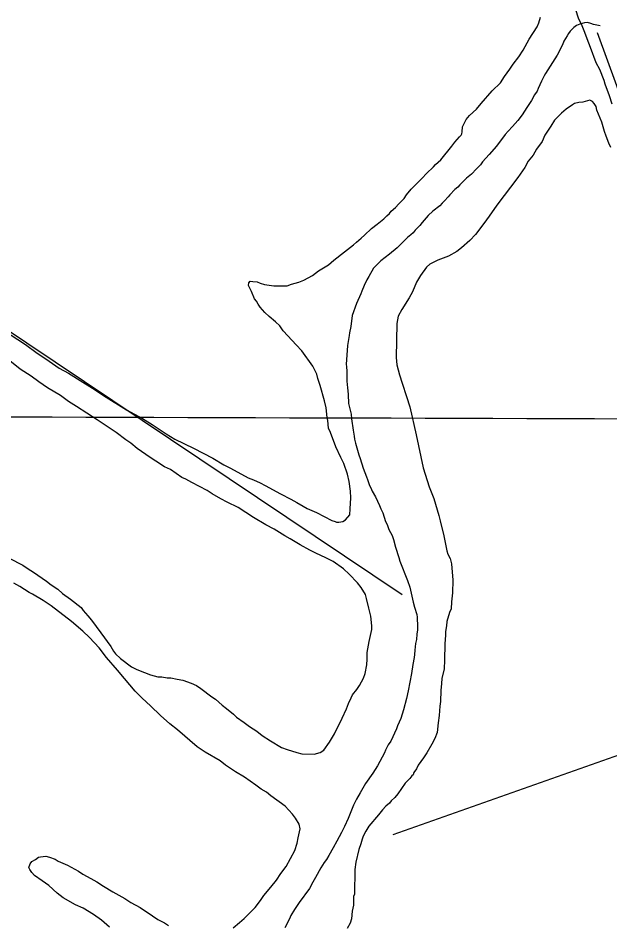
# Model space of a CAD drawing. Extents: x 3161564 to 3199464, y 849354 to 874788.
# Drawn here: x 3171909 to 3172622, y 860252 to 861344 of the extents above; entities that cross this region are included whole.
import ezdxf

# ---------------------------------------------------------------- set-up
doc = ezdxf.new("R2010")
doc.units = 0
for name, color, linetype in [('V-GRID-MAJR', 7, 'Continuous'), ('V-SITE-VEGE', 7, 'Continuous'), ('V-TOPO-SHOR', 7, 'Continuous')]:
    doc.layers.add(name, color=color, linetype=linetype)

msp = doc.modelspace()

# ---------------------------------------------------------------- linework, layer by layer
at = {"layer": 'V-GRID-MAJR'}
msp.add_spline([(3165780.446, 860882.501), (3171010.106, 860866.147), (3176239.768, 860850.5530000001), (3181469.433, 860835.721), (3186699.099, 860821.649), (3191928.768, 860808.338), (3197158.438, 860795.787), (3197158.4390000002, 860795.787)], degree=3, dxfattribs=at)
at = {"layer": 'V-SITE-VEGE'}
for points in [[(3172580.001000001, 861355.658999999), (3172584.183000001, 861342.8929999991), (3172587.500000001, 861336.976999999), (3172591.242000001, 861327.1479999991), (3172594.042000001, 861319.287999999), (3172598.265000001, 861308.9639999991), (3172605.275000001, 861290.2899999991), (3172609.539000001, 861282.407999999), (3172614.690000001, 861269.1349999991), (3172616.080000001, 861264.716999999), (3172621.213000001, 861250.4709999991), (3172624.467000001, 861240.648999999)], [(3172291.847000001, 860827.241999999), (3172285.298000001, 860844.442999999), (3172282.946000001, 860849.8539999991), (3172282.125000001, 860859.1429999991), (3172281.210000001, 860862.577999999), (3172279.938000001, 860874.3189999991), (3172278.123000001, 860882.6499999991), (3172273.065000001, 860901.290999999), (3172270.276000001, 860909.638999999), (3172268.899000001, 860915.032999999), (3172264.172000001, 860924.390999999), (3172250.815000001, 860943.170999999), (3172244.094000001, 860950.1179999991), (3172234.022000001, 860961.030999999), (3172228.263000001, 860966.984999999), (3172224.456000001, 860972.9099999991), (3172219.168000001, 860977.8799999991), (3172211.461000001, 860984.3579999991), (3172206.173000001, 860989.3289999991), (3172200.422000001, 860995.773999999), (3172198.041000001, 860999.2329999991), (3172196.142000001, 861002.6819999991), (3172193.752000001, 861005.650999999), (3172189.992000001, 861014.5049999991), (3172188.106000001, 861018.4409999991), (3172186.697000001, 861021.883999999), (3172186.746000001, 861024.8119999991), (3172188.7320000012, 861026.7329999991), (3172191.6610000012, 861026.6839999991), (3172197.023000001, 861026.106999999), (3172200.414000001, 861024.584999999), (3172205.764000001, 861023.030999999), (3172216.964000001, 861021.3779999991), (3172233.074000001, 861021.106999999), (3172238.484000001, 861023.4589999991), (3172247.313000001, 861025.751999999), (3172253.212000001, 861028.094999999), (3172263.560000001, 861033.782999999), (3172270.9820000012, 861039.518999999), (3172276.897000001, 861042.836999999), (3172282.822000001, 861046.645999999), (3172289.265000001, 861052.3969999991), (3172302.128000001, 861062.435999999), (3172313.007000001, 861070.555999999), (3172316.4820000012, 861073.9149999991), (3172322.422000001, 861078.6989999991), (3172326.393000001, 861082.5389999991), (3172334.822000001, 861090.2109999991), (3172341.747000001, 861095.4659999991), (3172349.672000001, 861102.1689999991), (3172353.146000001, 861105.5299999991), (3172356.611000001, 861108.400999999), (3172358.614000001, 861111.2989999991), (3172363.568000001, 861115.609999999), (3172367.547000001, 861119.939999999), (3172374.011000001, 861126.667999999), (3172377.011000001, 861131.010999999), (3172382.496000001, 861137.756999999), (3172387.956000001, 861143.0369999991), (3172395.906000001, 861151.204999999), (3172400.876000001, 861156.4949999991), (3172409.314000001, 861164.653999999), (3172411.805000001, 861167.5419999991), (3172418.250000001, 861173.2939999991), (3172431.707000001, 861189.6719999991), (3172435.205000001, 861194.4929999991), (3172440.681000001, 861200.753999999), (3172442.668000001, 861202.672999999), (3172443.676000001, 861204.6079999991), (3172444.206000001, 861207.040999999), (3172444.302000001, 861212.900999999), (3172448.845000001, 861221.6149999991), (3172452.830000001, 861226.4299999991), (3172461.262000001, 861234.101999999), (3172466.744000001, 861240.8479999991), (3172480.187000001, 861256.248999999), (3172490.114000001, 861265.8479999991), (3172495.125000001, 861273.5769999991), (3172501.620000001, 861282.2559999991), (3172505.632000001, 861288.5389999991), (3172512.1240000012, 861297.2209999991), (3172517.633000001, 861305.4289999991), (3172524.688000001, 861318.4959999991), (3172534.218000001, 861333.474999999), (3172536.251000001, 861338.3219999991), (3172538.318000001, 861345.1259999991)], [(3172606.274000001, 861233.140999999), (3172605.371000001, 861237.5499999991), (3172602.987000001, 861241.008999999), (3172601.075000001, 861243.4829999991), (3172597.681000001, 861245.0029999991), (3172589.346000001, 861242.7009999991), (3172584.455000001, 861242.295999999), (3172579.546000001, 861240.912999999), (3172577.080000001, 861239.4899999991), (3172569.179000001, 861234.248999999), (3172563.729000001, 861229.4589999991), (3172555.283000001, 861220.809999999), (3172550.768000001, 861213.559999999), (3172543.753000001, 861202.932999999), (3172540.206000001, 861195.1789999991), (3172533.704000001, 861186.011999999), (3172529.675000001, 861178.753999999), (3172523.695000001, 861171.528999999), (3172519.658000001, 861163.785999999), (3172511.153000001, 861151.7189999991), (3172485.694000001, 861118.4509999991), (3172476.687000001, 861105.417999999), (3172470.187000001, 861096.248999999), (3172460.203000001, 861083.231999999), (3172453.246000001, 861076.0229999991), (3172443.325000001, 861066.910999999), (3172437.3940000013, 861062.613999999), (3172427.533000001, 861056.920999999), (3172414.760000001, 861052.248999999), (3172404.913000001, 861047.532999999), (3172400.942000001, 861043.6909999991), (3172393.938000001, 861033.5549999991), (3172388.924000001, 861025.8259999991), (3172384.335000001, 861014.182999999), (3172380.306000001, 861006.9249999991), (3172371.283000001, 860992.9169999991), (3172366.751000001, 860984.689999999), (3172365.139000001, 860975.9289999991), (3172364.453000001, 860934.9219999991), (3172365.282000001, 860926.116999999), (3172368.496000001, 860913.8559999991), (3172371.750000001, 860904.035999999), (3172376.849000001, 860887.8359999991), (3172381.040000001, 860875.555999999), (3172388.775000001, 860841.7329999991), (3172396.901000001, 860802.0449999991), (3172404.327000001, 860778.969999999), (3172409.957000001, 860765.2039999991), (3172415.960000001, 860744.594999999), (3172417.320000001, 860738.2229999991), (3172421.899000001, 860720.077999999), (3172425.502000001, 860701.9509999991), (3172426.900000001, 860698.020999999), (3172429.741000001, 860692.601999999), (3172431.099000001, 860686.2309999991), (3172432.725000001, 860666.6719999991), (3172432.473000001, 860651.537999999), (3172431.308000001, 860640.3269999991), (3172430.681000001, 860632.0369999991), (3172428.654000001, 860627.6739999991), (3172425.547000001, 860616.983999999), (3172424.967000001, 860611.623999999), (3172423.878000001, 860604.8039999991), (3172423.804000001, 860600.410999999), (3172423.136000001, 860589.6799999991), (3172422.809000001, 860570.1519999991), (3172422.149000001, 860559.907999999), (3172419.513000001, 860548.231999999), (3172418.917000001, 860541.895999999), (3172418.291000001, 860533.6039999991), (3172418.071000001, 860520.422999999), (3172416.996000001, 860514.5819999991), (3172416.320000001, 860503.3609999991), (3172415.196000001, 860494.5909999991), (3172414.025000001, 860482.890999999), (3172410.973000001, 860475.616999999), (3172407.442000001, 860468.839999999), (3172401.4110000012, 860458.685999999), (3172397.401000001, 860452.4049999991), (3172390.907000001, 860443.7229999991), (3172388.881000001, 860439.3629999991), (3172385.877000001, 860435.018999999), (3172384.853000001, 860432.106999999), (3172383.364000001, 860430.6649999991), (3172380.8740000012, 860427.7769999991), (3172375.406000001, 860422.0079999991), (3172366.398000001, 860408.974999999), (3172362.909000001, 860404.638999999), (3172358.448000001, 860400.8069999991), (3172356.447000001, 860397.910999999), (3172351.989000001, 860394.079999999), (3172348.009000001, 860389.7499999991), (3172343.031000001, 860383.974999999), (3172331.566000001, 860370.0049999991), (3172328.050000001, 860364.202999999), (3172324.525000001, 860357.915999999), (3172323.495000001, 860354.513999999), (3172321.930000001, 860348.6789999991), (3172319.3740000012, 860341.885999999), (3172315.704000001, 860326.810999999), (3172314.582000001, 860318.0369999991)], [(3172623.097000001, 861187.932999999), (3172620.744000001, 861193.3459999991), (3172617.467000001, 861201.7019999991), (3172615.603000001, 861207.104999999), (3172612.375000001, 861218.388999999), (3172606.274000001, 861233.140999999)], [(3171891.338000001, 860967.7409999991), (3171917.9110000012, 860950.6909999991), (3171931.897000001, 860940.202999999), (3171942.522000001, 860933.1889999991), (3171958.453000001, 860922.180999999), (3171969.582000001, 860916.1329999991), (3171986.978000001, 860905.1009999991), (3171998.580000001, 860898.069999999), (3172014.996000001, 860887.0519999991), (3172039.650000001, 860871.9909999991), (3172059.006000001, 860861.412999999), (3172070.608000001, 860854.381999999), (3172087.506000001, 860842.8679999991), (3172097.652000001, 860836.3509999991), (3172120.423000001, 860825.7139999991), (3172143.660000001, 860813.6059999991), (3172156.710000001, 860805.5739999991), (3172164.945000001, 860801.528999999), (3172186.236000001, 860789.9439999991), (3172192.542000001, 860787.395999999), (3172200.781000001, 860783.8409999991), (3172206.593000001, 860780.8139999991), (3172224.980000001, 860770.738999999), (3172237.567000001, 860764.1819999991), (3172244.823000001, 860760.1529999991), (3172252.560000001, 860755.626999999), (3172257.402000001, 860753.1059999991), (3172268.547000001, 860748.0349999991), (3172286.944000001, 860738.4509999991), (3172290.833000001, 860737.407999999), (3172292.7690000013, 860736.400999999), (3172295.210000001, 860736.359999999), (3172300.109000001, 860737.2549999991), (3172303.558000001, 860739.148999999), (3172308.546000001, 860745.4139999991), (3172309.157000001, 860752.726999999), (3172309.867000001, 860765.8999999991), (3172309.509000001, 860773.7189999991), (3172307.752000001, 860785.4689999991), (3172305.946000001, 860794.2889999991), (3172301.276000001, 860807.062999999), (3172297.981000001, 860814.4439999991), (3172291.847000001, 860827.241999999)], [(3172100.627000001, 860547.2189999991), (3172107.445000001, 860546.126999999), (3172117.640000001, 860542.5389999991), (3172123.938000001, 860539.503999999), (3172129.250000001, 860535.9959999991), (3172142.267000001, 860526.013999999), (3172146.611000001, 860523.010999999), (3172154.797000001, 860516.037999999), (3172160.101000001, 860512.0419999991), (3172168.285000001, 860505.0689999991), (3172172.133000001, 860501.582999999), (3172181.304000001, 860495.084999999), (3172187.567000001, 860490.0979999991), (3172196.754000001, 860484.5719999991), (3172203.017000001, 860479.5839999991), (3172213.165000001, 860473.0669999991), (3172226.2150000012, 860465.0349999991), (3172233.008000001, 860462.4809999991), (3172244.667000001, 860458.8659999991), (3172250.990000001, 860457.2949999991), (3172265.635000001, 860457.050999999), (3172272.989000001, 860458.8799999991), (3172277.431000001, 860461.734999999), (3172283.942000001, 860471.393999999), (3172289.971000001, 860481.547999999), (3172292.998000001, 860487.3579999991), (3172296.033000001, 860493.6529999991), (3172299.566000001, 860500.4299999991), (3172304.635000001, 860511.5769999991), (3172307.180000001, 860517.8829999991), (3172310.226000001, 860524.667999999), (3172311.756000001, 860528.5489999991), (3172317.230000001, 860534.805999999), (3172320.241000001, 860539.638999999), (3172325.270000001, 860548.344999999), (3172327.321000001, 860554.1699999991), (3172328.957000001, 860564.3969999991), (3172329.559000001, 860571.2229999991), (3172329.698000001, 860579.5219999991), (3172331.871000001, 860592.6699999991), (3172335.046000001, 860607.265999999), (3172335.119000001, 860611.658999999), (3172333.850000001, 860623.3999999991), (3172331.566000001, 860632.716999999), (3172328.830000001, 860644.481999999), (3172327.450000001, 860649.388999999), (3172322.219000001, 860657.7779999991), (3172317.914000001, 860663.221999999), (3172307.834000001, 860673.643999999), (3172301.104000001, 860680.104999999), (3172288.560000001, 860689.1039999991), (3172279.846000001, 860693.6449999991), (3172267.7320000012, 860699.2189999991), (3172260.466000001, 860702.7579999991), (3172248.855000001, 860709.3019999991), (3172236.766000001, 860716.337999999), (3172230.477000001, 860719.8629999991), (3172217.427000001, 860727.890999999), (3172207.265000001, 860733.434999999), (3172192.759000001, 860741.9789999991), (3172173.915000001, 860754.0129999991), (3172160.841000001, 860760.5809999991), (3172153.095000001, 860764.6179999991), (3172142.941000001, 860770.6449999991), (3172136.662000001, 860774.6569999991), (3172118.265000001, 860784.243999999), (3172111.009000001, 860788.2719999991), (3172106.159000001, 860790.305999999), (3172092.6440000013, 860799.810999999), (3172085.378000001, 860803.349999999), (3172074.747000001, 860809.876999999), (3172067.984000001, 860814.383999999), (3172052.542000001, 860825.383999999), (3172044.838000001, 860831.861999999), (3172038.557000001, 860835.871999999), (3172026.979000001, 860844.366999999), (3172017.323000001, 860850.8779999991), (3172004.289000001, 860859.8849999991), (3171979.165000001, 860875.932999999), (3171969.498000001, 860881.9519999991), (3171959.850000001, 860888.949999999), (3171944.383000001, 860898.4879999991), (3171933.758000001, 860905.501999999), (3171924.598000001, 860912.491999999), (3171911.554000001, 860921.008999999), (3171890.832000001, 860937.4729999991)], [(3171897.978000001, 860693.1959999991), (3171914.438000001, 860684.618999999), (3171921.198000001, 860680.1109999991), (3171927.479000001, 860676.0989999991), (3171942.929000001, 860665.586999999), (3171948.7150000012, 860661.0939999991), (3171956.923000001, 860655.586999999), (3171962.211000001, 860650.613999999), (3171971.859000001, 860643.6159999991), (3171984.879000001, 860633.631999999), (3171987.262000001, 860630.1749999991), (3171993.013000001, 860623.731999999), (3171997.318000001, 860618.285999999), (3172008.781000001, 860602.9569999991), (3172020.714000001, 860586.6449999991), (3172024.042000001, 860581.2179999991), (3172026.426000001, 860577.7579999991), (3172032.196000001, 860572.2899999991), (3172045.700000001, 860562.2999999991), (3172051.989000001, 860558.775999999), (3172061.207000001, 860555.2039999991), (3172068.490000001, 860552.6399999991), (3172077.237000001, 860550.050999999), (3172082.118000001, 860549.9689999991), (3172088.446000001, 860548.8879999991), (3172092.841000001, 860548.8139999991), (3172100.627000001, 860547.2189999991)], [(3172175.805000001, 860253.9489999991), (3172181.257000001, 860258.741999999), (3172189.205000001, 860266.910999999), (3172194.665000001, 860272.1909999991), (3172201.151000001, 860280.3849999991), (3172205.163000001, 860286.6639999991), (3172213.636000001, 860296.7749999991), (3172220.118000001, 860304.9689999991), (3172225.627000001, 860313.1789999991), (3172232.111000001, 860321.3709999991), (3172242.202000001, 860340.734999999), (3172245.278000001, 860349.4739999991), (3172246.369000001, 860356.2919999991), (3172248.991000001, 860366.9909999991), (3172247.614000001, 860372.3849999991), (3172243.344000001, 860379.7819999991), (3172239.521000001, 860384.7279999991), (3172230.888000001, 860394.150999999), (3172213.517000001, 860406.6499999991), (3172208.221000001, 860411.1329999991), (3172201.932000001, 860414.655999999), (3172195.179000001, 860419.6529999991), (3172181.669000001, 860429.157999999), (3172171.031000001, 860435.682999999), (3172158.959000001, 860443.6959999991), (3172152.206000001, 860448.6939999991), (3172134.315000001, 860459.246999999), (3172124.657000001, 860465.756999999), (3172101.072000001, 860486.1719999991), (3172091.917000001, 860493.648999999), (3172080.364000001, 860503.6109999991), (3172068.347000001, 860515.042999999), (3172058.252000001, 860524.4899999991), (3172050.093000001, 860532.927999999), (3172037.166000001, 860548.2799999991), (3172028.542000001, 860558.1919999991), (3172015.613000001, 860573.545999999), (3172006.526000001, 860584.9289999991), (3171995.014000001, 860597.3269999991), (3171986.845000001, 860605.2769999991), (3171973.365000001, 860616.733999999), (3171948.776000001, 860635.702999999), (3171939.120000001, 860642.2109999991), (3171926.062000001, 860649.7559999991), (3171922.189000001, 860651.7729999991), (3171911.077000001, 860658.795999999), (3171903.819000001, 860662.8219999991)], [(3172018.961000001, 860248.2719999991), (3172009.338000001, 860256.733999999), (3171999.688000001, 860263.7329999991), (3171987.119000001, 860271.2669999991), (3171977.907000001, 860275.327999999), (3171963.401000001, 860283.8729999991), (3171956.170000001, 860289.3649999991), (3171946.073000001, 860298.810999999), (3171937.863000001, 860304.319999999), (3171928.694000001, 860310.8239999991), (3171925.335000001, 860314.295999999), (3171922.949000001, 860317.7549999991), (3171922.013000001, 860320.209999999), (3171923.551000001, 860324.5809999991), (3171925.554000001, 860327.476999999), (3171929.988000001, 860329.8439999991), (3171933.455000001, 860332.714999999), (3171935.905000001, 860333.1639999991), (3171942.266000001, 860334.033999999), (3171946.6440000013, 860332.983999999), (3171953.438000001, 860330.4299999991), (3171957.302000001, 860327.922999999), (3171968.456000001, 860323.341999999), (3171981.516000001, 860315.7989999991), (3171986.826000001, 860312.290999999), (3171996.509000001, 860307.2459999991), (3172003.767000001, 860303.219999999), (3172011.976000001, 860297.7089999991), (3172023.098000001, 860291.175999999), (3172037.612000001, 860283.1209999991), (3172044.852000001, 860278.1159999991), (3172055.983000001, 860272.069999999), (3172070.954000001, 860262.050999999), (3172077.227000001, 860257.5539999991), (3172085.460000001, 860253.508999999), (3172090.293000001, 860250.4979999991)], [(3172314.582000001, 860318.0369999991), (3172314.082000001, 860288.260999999), (3172313.058000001, 860285.346999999), (3172312.886000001, 860275.0989999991), (3172311.299000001, 860267.797999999), (3172310.656000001, 860258.530999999), (3172309.102000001, 860253.184999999), (3172305.579000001, 860246.895999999)], [(3172167.888000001, 860247.7359999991), (3172175.805000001, 860253.9489999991)]]:
    msp.add_lwpolyline(points, dxfattribs=at)
at = {"layer": 'V-TOPO-SHOR'}
for p, q in [((3171565.4348173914, 861189.464886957), (3172371.9046260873, 860649.4498608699)), ((3172839.9768608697, 860528.6570260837), (3172360.3582521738, 860359.9023304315))]:
    msp.add_line(p, q, dxfattribs=at)
for points in [[(3172610.221000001, 861334.6969999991), (3172606.223000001, 861335.4319999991), (3172602.451000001, 861336.386999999), (3172599.129000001, 861337.555999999), (3172595.133000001, 861338.5149999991), (3172591.338000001, 861338.131999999), (3172585.743000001, 861336.6649999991), (3172581.705000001, 861334.9489999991), (3172578.549000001, 861332.773999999), (3172574.014000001, 861328.1699999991), (3172571.962000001, 861325.3069999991), (3172570.359000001, 861322.658999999), (3172566.683000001, 861316.035999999), (3172564.829000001, 861311.832999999), (3172558.6070000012, 861299.4569999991), (3172547.392000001, 861281.594999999), (3172544.423000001, 861277.1869999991), (3172542.815000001, 861274.317999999), (3172539.5900000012, 861267.9099999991), (3172535.657000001, 861259.285999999), (3172534.263000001, 861255.7429999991), (3172531.295000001, 861251.5589999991), (3172527.617000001, 861244.711999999), (3172521.907000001, 861236.339999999), (3172516.189000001, 861227.520999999), (3172510.950000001, 861220.7009999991), (3172504.815000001, 861213.449999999), (3172499.369000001, 861207.5249999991), (3172495.961000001, 861203.569999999), (3172485.252000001, 861189.4879999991), (3172476.618000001, 861179.3809999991), (3172468.673000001, 861170.5989999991), (3172465.943000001, 861167.3019999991), (3172461.182000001, 861162.2559999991), (3172455.058000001, 861155.8969999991), (3172449.404000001, 861150.8649999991), (3172441.030000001, 861142.981999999), (3172438.752000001, 861140.1229999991), (3172435.1440000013, 861137.5099999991), (3172429.245000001, 861131.143999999), (3172427.195000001, 861128.5049999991), (3172422.882000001, 861123.6749999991), (3172419.937000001, 861120.8269999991), (3172416.986000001, 861117.532999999), (3172408.860000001, 861111.2069999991), (3172403.201000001, 861105.9519999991), (3172395.709000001, 861097.6109999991), (3172392.977000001, 861094.089999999), (3172390.251000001, 861091.015999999), (3172387.534000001, 861088.385999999), (3172384.806000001, 861085.0889999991), (3172382.313000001, 861082.680999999), (3172378.248000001, 861079.405999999), (3172365.788000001, 861067.133999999), (3172356.523000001, 861059.2679999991), (3172346.142000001, 861051.417999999), (3172341.614000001, 861047.0349999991), (3172337.302000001, 861042.4269999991), (3172331.349000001, 861032.7239999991), (3172329.049000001, 861028.5269999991), (3172325.819000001, 861021.895999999), (3172323.032000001, 861015.0349999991), (3172322.086000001, 861011.7069999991), (3172316.765000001, 860999.9859999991), (3172311.625000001, 860985.5889999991), (3172309.847000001, 860972.471999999), (3172308.377000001, 860964.4739999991), (3172307.656000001, 860961.3649999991), (3172307.133000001, 860956.6959999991), (3172305.900000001, 860949.584999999), (3172304.498000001, 860932.2279999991), (3172304.410000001, 860926.8809999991), (3172304.8030000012, 860923.7559999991), (3172305.159000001, 860918.4019999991), (3172305.034000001, 860910.8289999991), (3172305.186000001, 860906.591999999), (3172305.720000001, 860898.560999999), (3172306.326000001, 860894.761999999), (3172306.697000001, 860890.2999999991), (3172307.185000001, 860879.373999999), (3172310.097000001, 860866.8459999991), (3172310.668000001, 860861.0439999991), (3172312.669000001, 860847.4189999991), (3172313.888000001, 860840.2669999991), (3172314.271000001, 860836.471999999), (3172315.526000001, 860831.550999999), (3172319.526000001, 860817.4459999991), (3172321.238000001, 860813.1819999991), (3172324.834000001, 860801.7579999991), (3172328.670000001, 860791.2239999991), (3172329.956000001, 860788.0819999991), (3172332.506000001, 860780.6869999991), (3172334.022000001, 860777.986999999), (3172335.738000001, 860773.9489999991), (3172339.635000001, 860767.197999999), (3172344.581000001, 860756.4199999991), (3172346.078000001, 860752.6059999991), (3172348.448000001, 860747.6669999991), (3172351.616000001, 860737.1399999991), (3172353.559000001, 860733.5439999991), (3172355.464000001, 860727.4959999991)], [(3173026.4952086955, 860189.371269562), (3172964.3224260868, 860336.8095826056), (3172884.3859913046, 860533.9861217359), (3172752.9349652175, 860915.9046434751), (3172630.365765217, 861262.2958608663), (3172630.365765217, 861262.2958608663), (3172607.273017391, 861326.2450086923)], [(3172355.464000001, 860727.4959999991), (3172359.583000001, 860720.5179999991), (3172361.287000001, 860715.809999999), (3172363.582000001, 860706.4139999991), (3172367.609000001, 860693.8699999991), (3172368.870000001, 860689.390999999), (3172378.289000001, 860666.282999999), (3172381.054000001, 860658.2159999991), (3172384.986000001, 860640.101999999), (3172386.667000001, 860634.057999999), (3172389.420000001, 860625.3209999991), (3172389.809000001, 860621.9729999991), (3172390.284000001, 860610.376999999), (3172390.227000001, 860606.812999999), (3172389.469000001, 860601.4779999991), (3172389.141000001, 860595.243999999), (3172387.947000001, 860590.361999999), (3172387.147000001, 860582.351999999), (3172386.389000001, 860577.0169999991), (3172386.102000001, 860573.233999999), (3172384.402000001, 860564.7949999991), (3172383.110000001, 860554.1199999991), (3172378.975000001, 860533.2429999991), (3172376.819000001, 860524.143999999), (3172373.245000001, 860510.1639999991), (3172370.175000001, 860499.741999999), (3172368.096000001, 860495.3219999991), (3172366.239000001, 860490.8969999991), (3172365.069000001, 860487.572999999), (3172357.916000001, 860472.761999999), (3172354.946000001, 860468.3539999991), (3172351.716000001, 860461.724999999), (3172350.551000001, 860458.623999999), (3172342.042000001, 860442.721999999), (3172336.328000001, 860434.1259999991), (3172327.652000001, 860421.569999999), (3172321.226000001, 860410.3119999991), (3172316.6440000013, 860402.8119999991), (3172313.181000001, 860395.5149999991), (3172306.451000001, 860379.3629999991), (3172302.058000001, 860369.8539999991), (3172298.595000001, 860362.5569999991), (3172293.076000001, 860352.1749999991), (3172288.705000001, 860344.003999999), (3172283.426000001, 860334.7329999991), (3172280.450000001, 860329.8809999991), (3172277.716000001, 860326.359999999), (3172273.823000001, 860319.9639999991), (3172267.169000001, 860308.486999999), (3172263.953000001, 860302.746999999), (3172260.038000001, 860295.013999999), (3172247.502000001, 860278.0639999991), (3172243.615000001, 860272.1129999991), (3172241.792000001, 860269.689999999), (3172237.436000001, 860262.4099999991), (3172235.814000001, 860258.648999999), (3172230.2860000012, 860247.8239999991)]]:
    msp.add_lwpolyline(points, dxfattribs=at)

doc.saveas('drawing.dxf')
